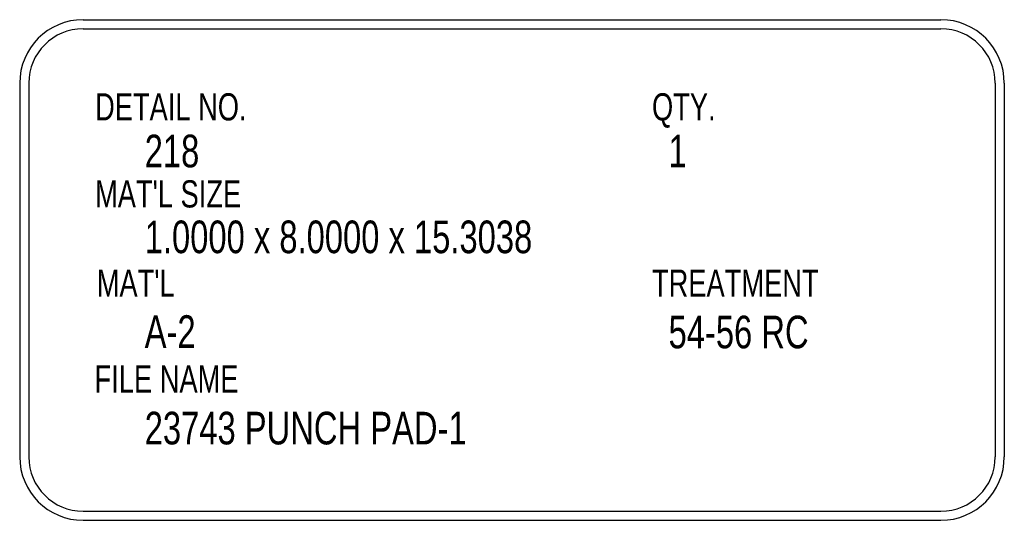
# Model space of a CAD drawing. Header units: inches. Extents: x 1802 to 2468, y -253 to -72.
# Tile 397 of 570: x 2186.3 to 2189.02, y -147.83 to -146.45. Entities that reach past the tile are written whole.
import ezdxf

# ---------------------------------------------------------------- set-up
doc = ezdxf.new("R2010")
doc.units = ezdxf.units.IN
doc.header["$LTSCALE"] = 0.5
doc.header["$MEASUREMENT"] = 0
doc.layers.add('SID-M-D', color=42, linetype='Continuous')
doc.layers.add('SID-M-M', color=233, linetype='Continuous')
doc.styles.add('SLDTEXTSTYLE0', font='TXT', dxfattribs={"width": 0.5957446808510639})

msp = doc.modelspace()

# ---------------------------------------------------------------- linework, layer by layer
at = {"layer": 'SID-M-M'}
for p, q in [((2186.47797932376, -146.4486013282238), (2188.843963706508, -146.4486013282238)), ((2186.47797932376, -146.4736013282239), (2188.843963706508, -146.4736013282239)), ((2186.30297932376, -146.6236013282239), (2186.30297932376, -147.6541229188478)), ((2186.32797932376, -146.6236013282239), (2186.32797932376, -147.6541229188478)), ((2188.993963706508, -146.6236013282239), (2188.993963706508, -147.6541229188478)), ((2189.018963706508, -146.6236013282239), (2189.018963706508, -147.6541229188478)), ((2186.47797932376, -147.8041229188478), (2188.843963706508, -147.8041229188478)), ((2186.47797932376, -147.8291229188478), (2188.843963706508, -147.8291229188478))]:
    msp.add_line(p, q, dxfattribs=at)
for centre, radius, start, end in [((2186.47797932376, -146.6236013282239), 0.1750000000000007, 90, 180), ((2188.843963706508, -146.6236013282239), 0.1750000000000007, 0, 90), ((2186.47797932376, -146.6236013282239), 0.1500000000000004, 90, 180), ((2188.843963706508, -146.6236013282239), 0.1500000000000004, 0, 90), ((2186.47797932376, -147.6541229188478), 0.1750000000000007, 180, 270), ((2186.47797932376, -147.6541229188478), 0.1499999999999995, 180, 270), ((2188.843963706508, -147.6541229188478), 0.1499999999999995, 270, 0), ((2188.843963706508, -147.6541229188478), 0.1749999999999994, 270, 0)]:
    msp.add_arc(centre, radius, start, end, dxfattribs=at)

# ---------------------------------------------------------------- texts
at = {"layer": 'SID-M-D', "style": 'SLDTEXTSTYLE0'}
for s, height, width, p in [('DETAIL NO.', 0.075, 0.75, (2186.510857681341, -146.7263953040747)), ('QTY.', 0.075, 0.75, (2188.04709902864, -146.7263953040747)), ('218', 0.09, 0.7500000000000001, (2186.647799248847, -146.8556747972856)), ('1', 0.09, 0.7500000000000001, (2188.092827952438, -146.8556747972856)), ("MAT'L SIZE", 0.075, 0.75, (2186.510857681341, -146.9665031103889)), ('1.0000 x 8.0000 x 15.3038', 0.09, 0.7500000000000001, (2186.647799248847, -147.0924796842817)), ("MAT'L", 0.075, 0.75, (2186.515488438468, -147.2126724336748)), ('TREATMENT', 0.075, 0.75, (2188.04709902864, -147.2126724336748)), ('A-2', 0.09, 0.7500000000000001, (2186.647799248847, -147.3537164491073)), ('54-56 RC', 0.09, 0.7500000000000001, (2188.092827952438, -147.3547906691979)), ('FILE NAME', 0.075, 0.75, (2186.509563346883, -147.4768001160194)), ('23743 PUNCH PAD-1', 0.09, 0.7500000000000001, (2186.647799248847, -147.6198174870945))]:
    msp.add_text(s, height=height, dxfattribs=dict(at, width=width)).set_placement(p)

doc.saveas('drawing.dxf')
